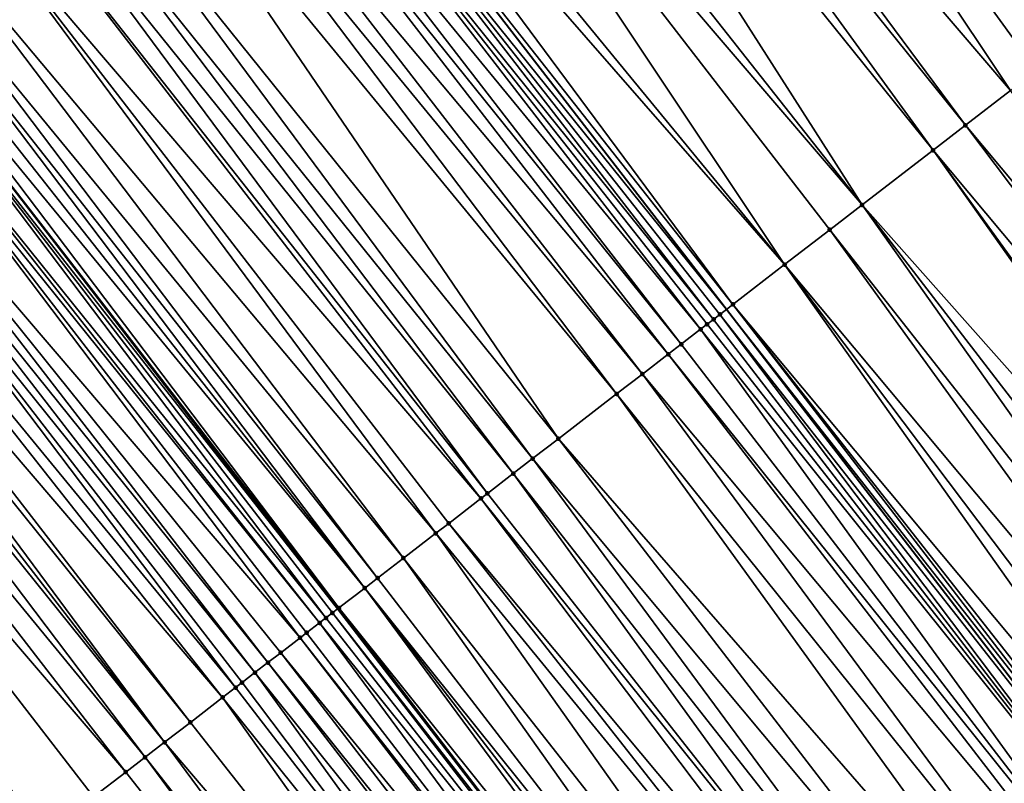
# Model space of a CAD drawing. Header units: feet. Extents: x 2004186 to 2014793, y 836912 to 864902.
# Tile 490 of 974: x 2009542 to 2009567, y 849408 to 849426. Entities that reach past the tile are written whole.
import ezdxf

# ---------------------------------------------------------------- set-up
doc = ezdxf.new("R2010")
doc.units = ezdxf.units.FT
doc.header["$LTSCALE"] = 100
doc.header["$MEASUREMENT"] = 0
for name, color, linetype, lineweight in [('GPL_Skip Line', 2, 'Continuous', 40), ('Road Shots', 4, 'Continuous', 200), ('Road X-Section', 30, 'Continuous', 13)]:
    doc.layers.add(name, color=color, linetype=linetype, lineweight=lineweight)
doc.layers.add('I-77 SB_MM21-27-Surface-TIN', color=7, linetype='Continuous')

msp = doc.modelspace()

# ---------------------------------------------------------------- linework, layer by layer
at = {"layer": 'GPL_Skip Line'}
for points in [[(2009622.567615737, 849316.5774326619, 426.2792342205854), (2009610.606079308, 849332.6060230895, 426.2010779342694), (2009598.644469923, 849348.6347112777, 426.1597652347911), (2009586.777156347, 849364.5098796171, 426.0869835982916), (2009574.572270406, 849380.3540102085, 426.0214943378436), (2009562.367391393, 849396.1981318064, 425.9525192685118), (2009550.16252691, 849412.0422345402, 425.8762670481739), (2009538.036241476, 849427.7443722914, 425.8248126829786), (2009525.628363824, 849443.4300716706, 425.7556267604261), (2009513.22042559, 849459.1158476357, 425.7457874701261), (2009500.812463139, 849474.8016542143, 425.759636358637), (2009488.464624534, 849490.3524806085, 425.7944715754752), (2009475.868386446, 849505.8873569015, 425.8448194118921), (2009463.27218178, 849521.4221919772, 425.920936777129), (2009450.676035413, 849536.9569551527, 426.041953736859), (2009438.129472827, 849552.3511062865, 426.1477713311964), (2009425.334444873, 849567.722633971, 426.2439972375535)], [(2009644.191575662, 849307.7655570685, 426.7874621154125), (2009632.225510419, 849323.7908015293, 426.7179334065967), (2009620.259454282, 849339.8160337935, 426.6437997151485), (2009608.293333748, 849355.8413523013, 426.6022281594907), (2009596.31239317, 849371.855296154, 426.5279771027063), (2009584.109052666, 849387.700624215, 426.4642461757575), (2009571.90574215, 849403.5459133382, 426.3854607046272), (2009559.702397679, 849419.3912465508, 426.3237216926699), (2009547.475372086, 849435.218123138, 426.274932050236), (2009535.06121102, 849450.8988307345, 426.197489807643), (2009522.647001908, 849466.5795990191, 426.1670857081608), (2009510.232777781, 849482.2603862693, 426.151381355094), (2009497.79081078, 849497.9189563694, 426.1391293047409), (2009485.189131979, 849513.4494884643, 426.1629463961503), (2009472.587467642, 849528.980002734, 426.197900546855), (2009459.985824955, 849544.5104903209, 426.249524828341), (2009447.348453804, 849560.0116358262, 426.2957450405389)]]:
    msp.add_polyline3d(points, dxfattribs=at)
at = {"layer": 'I-77 SB_MM21-27-Surface-TIN', "color": 128, "linetype": 'ByBlock', "lineweight": -2}
for points in [[(2009556.412978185, 849442.2947888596, 426.7077414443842), (2009556.099374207, 849442.0464895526, 426.6962392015), (2009568.733405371, 849426.3483222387, 426.7630555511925)], [(2009556.412978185, 849442.2947888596, 426.7077414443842), (2009568.733405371, 849426.3483222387, 426.7630555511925), (2009569.050301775, 849426.5924055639, 426.7689619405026)], [(2009556.099374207, 849442.0464895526, 426.6962392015), (2009555.785769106, 849441.7981916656, 426.6858377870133), (2009568.416520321, 849426.1042241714, 426.7514492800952)], [(2009556.099374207, 849442.0464895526, 426.6962392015), (2009568.416520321, 849426.1042241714, 426.7514492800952), (2009568.733405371, 849426.3483222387, 426.7630555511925)], [(2009555.785769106, 849441.7981916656, 426.6858377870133), (2009555.472163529, 849441.549894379, 426.6759018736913), (2009568.099625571, 849425.860138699, 426.7447126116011)], [(2009555.785769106, 849441.7981916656, 426.6858377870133), (2009568.099625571, 849425.860138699, 426.7447126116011), (2009568.416520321, 849426.1042241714, 426.7514492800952)], [(2009555.472163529, 849441.549894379, 426.6759018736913), (2009553.590567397, 849440.0600635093, 426.5797404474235), (2009566.673663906, 849424.7616700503, 426.6819116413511)], [(2009555.472163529, 849441.549894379, 426.6759018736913), (2009567.307414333, 849425.2498917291, 426.7150004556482), (2009568.099625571, 849425.860138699, 426.7447126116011)], [(2009555.472163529, 849441.549894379, 426.6759018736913), (2009566.673663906, 849424.7616700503, 426.6819116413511), (2009567.307414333, 849425.2498917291, 426.7150004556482)], [(2009553.590567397, 849440.0600635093, 426.5797404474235), (2009552.963363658, 849439.5634595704, 426.5526091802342), (2009565.564600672, 849423.9072820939, 426.6239990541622)], [(2009553.590567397, 849440.0600635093, 426.5797404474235), (2009565.564600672, 849423.9072820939, 426.6239990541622), (2009566.673663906, 849424.7616700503, 426.6819116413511)], [(2009552.963363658, 849439.5634595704, 426.5526091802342), (2009552.179361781, 849438.942701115, 426.515957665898), (2009564.772404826, 849423.2970151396, 426.5865601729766)], [(2009552.963363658, 849439.5634595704, 426.5526091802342), (2009564.772404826, 849423.2970151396, 426.5865601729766), (2009565.564600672, 849423.9072820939, 426.6239990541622)], [(2009552.179361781, 849438.942701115, 426.515957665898), (2009550.61136638, 849437.7011736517, 426.4344756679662), (2009563.029584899, 849421.9544136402, 426.4987044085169)], [(2009552.179361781, 849438.942701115, 426.515957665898), (2009563.029584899, 849421.9544136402, 426.4987044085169), (2009564.772404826, 849423.2970151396, 426.5865601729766)], [(2009550.61136638, 849437.7011736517, 426.4344756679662), (2009549.984173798, 849437.2045556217, 426.3964225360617), (2009563.029584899, 849421.9544136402, 426.4987044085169)], [(2009549.984173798, 849437.2045556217, 426.3964225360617), (2009548.416179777, 849435.9630264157, 426.3135899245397), (2009561.128345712, 849420.4897328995, 426.3933660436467)], [(2009549.984173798, 849437.2045556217, 426.3964225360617), (2009562.237406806, 849421.3441236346, 426.4523530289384), (2009563.029584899, 849421.9544136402, 426.4987044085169)], [(2009549.984173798, 849437.2045556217, 426.3964225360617), (2009561.128345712, 849420.4897328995, 426.3933660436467), (2009562.237406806, 849421.3441236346, 426.4523530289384)], [(2009548.416179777, 849435.9630264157, 426.3135899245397), (2009547.945777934, 849435.590572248, 426.2923006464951), (2009561.128345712, 849420.4897328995, 426.3933660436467)], [(2009547.945777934, 849435.590572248, 426.2923006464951), (2009547.475372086, 849435.218123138, 426.274932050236), (2009559.860833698, 849419.5133040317, 426.3327907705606)], [(2009547.945777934, 849435.590572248, 426.2923006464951), (2009559.860833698, 849419.5133040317, 426.3327907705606), (2009561.128345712, 849420.4897328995, 426.3933660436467)], [(2009547.161774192, 849434.9698161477, 426.2574746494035), (2009559.702397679, 849419.3912465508, 426.3237216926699), (2009547.475372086, 849435.218123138, 426.274932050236)], [(2009559.860833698, 849419.5133040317, 426.3327907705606), (2009547.475372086, 849435.218123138, 426.274932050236), (2009559.702397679, 849419.3912465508, 426.3237216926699)], [(2009547.161774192, 849434.9698161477, 426.2574746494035), (2009546.848168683, 849434.721518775, 426.247471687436), (2009559.385516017, 849419.147144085, 426.3104147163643)], [(2009547.161774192, 849434.9698161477, 426.2574746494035), (2009559.54396166, 849419.2691890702, 426.314652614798), (2009559.702397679, 849419.3912465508, 426.3237216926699)], [(2009547.161774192, 849434.9698161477, 426.2574746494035), (2009559.385516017, 849419.147144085, 426.3104147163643), (2009559.54396166, 849419.2691890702, 426.314652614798)], [(2009546.848168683, 849434.721518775, 426.247471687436), (2009546.377764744, 849434.349067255, 426.2282350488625), (2009559.068629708, 849418.9030476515, 426.299440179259)], [(2009546.848168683, 849434.721518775, 426.247471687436), (2009559.22707513, 849419.025092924, 426.3037891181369), (2009559.385516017, 849419.147144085, 426.3104147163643)], [(2009546.848168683, 849434.721518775, 426.247471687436), (2009559.068629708, 849418.9030476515, 426.299440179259), (2009559.22707513, 849419.025092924, 426.3037891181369)], [(2009546.377764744, 849434.349067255, 426.2282350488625), (2009546.064165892, 849434.1007614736, 426.2117147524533), (2009558.593297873, 849418.536906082, 426.284169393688)], [(2009546.377764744, 849434.349067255, 426.2282350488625), (2009558.593297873, 849418.536906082, 426.284169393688), (2009559.068629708, 849418.9030476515, 426.299440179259)], [(2009546.064165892, 849434.1007614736, 426.2117147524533), (2009545.436975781, 849433.6041403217, 426.1712420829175), (2009558.276420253, 849418.2927983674, 426.2688332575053)], [(2009546.064165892, 849434.1007614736, 426.2117147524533), (2009558.276420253, 849418.2927983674, 426.2688332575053), (2009558.593297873, 849418.536906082, 426.284169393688)], [(2009545.436975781, 849433.6041403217, 426.1712420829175), (2009544.966579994, 849433.2316785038, 426.1440236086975), (2009557.642684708, 849417.8045573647, 426.2282730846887)], [(2009545.436975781, 849433.6041403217, 426.1712420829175), (2009557.642684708, 849417.8045573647, 426.2282730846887), (2009558.276420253, 849418.2927983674, 426.2688332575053)], [(2009544.966579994, 849433.2316785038, 426.1440236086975), (2009544.339379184, 849432.7350708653, 426.1140248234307), (2009557.008935, 849417.3163347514, 426.1948230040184)], [(2009544.966579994, 849433.2316785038, 426.1440236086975), (2009557.008935, 849417.3163347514, 426.1948230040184), (2009557.642684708, 849417.8045573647, 426.2282730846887)], [(2009544.339379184, 849432.7350708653, 426.1140248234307), (2009543.084973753, 849431.7418604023, 426.0577584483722), (2009555.582986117, 849416.2178495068, 426.12560536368)], [(2009544.339379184, 849432.7350708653, 426.1140248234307), (2009555.582986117, 849416.2178495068, 426.12560536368), (2009557.008935, 849417.3163347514, 426.1948230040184)], [(2009543.084973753, 849431.7418604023, 426.0577584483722), (2009542.457764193, 849431.2452638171, 426.0363268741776), (2009554.949217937, 849415.7296508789, 426.1014288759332)], [(2009543.084973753, 849431.7418604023, 426.0577584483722), (2009554.949217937, 849415.7296508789, 426.1014288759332), (2009555.582986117, 849416.2178495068, 426.12560536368)], [(2009542.457764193, 849431.2452638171, 426.0363268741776), (2009541.987367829, 849430.8728027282, 426.0096733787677), (2009554.473895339, 849415.3634973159, 426.0815210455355)], [(2009542.457764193, 849431.2452638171, 426.0363268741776), (2009554.473895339, 849415.3634973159, 426.0815210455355), (2009554.949217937, 849415.7296508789, 426.1014288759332)], [(2009541.987367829, 849430.8728027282, 426.0096733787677), (2009541.51696912, 849430.500344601, 425.9853153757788), (2009553.840147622, 849414.8752721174, 426.0470713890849)], [(2009541.987367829, 849430.8728027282, 426.0096733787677), (2009553.840147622, 849414.8752721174, 426.0470713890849), (2009554.473895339, 849415.3634973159, 426.0815210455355)], [(2009541.51696912, 849430.500344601, 425.9853153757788), (2009540.732961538, 849429.8795933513, 425.9542487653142), (2009553.681705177, 849414.7532229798, 426.0412280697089)], [(2009541.51696912, 849430.500344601, 425.9853153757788), (2009553.681705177, 849414.7532229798, 426.0412280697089), (2009553.840147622, 849414.8752721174, 426.0470713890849)], [(2009540.732961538, 849429.8795933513, 425.9542487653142), (2009539.792160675, 849429.1346814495, 425.9089063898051), (2009552.572627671, 849413.8988535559, 425.990480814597)], [(2009540.732961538, 849429.8795933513, 425.9542487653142), (2009552.889503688, 849414.1429633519, 426.0066217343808), (2009553.681705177, 849414.7532229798, 426.0412280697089)], [(2009540.732961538, 849429.8795933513, 425.9542487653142), (2009552.572627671, 849413.8988535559, 425.990480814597), (2009552.889503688, 849414.1429633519, 426.0066217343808)], [(2009539.792160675, 849429.1346814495, 425.9089063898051), (2009539.164951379, 849428.6380845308, 425.8872161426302), (2009551.780418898, 849413.2886033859, 425.9595313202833)], [(2009539.792160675, 849429.1346814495, 425.9089063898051), (2009551.780418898, 849413.2886033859, 425.9595313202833), (2009552.572627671, 849413.8988535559, 425.990480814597)], [(2009539.164951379, 849428.6380845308, 425.8872161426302), (2009538.851349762, 849428.3897822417, 425.8734028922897), (2009551.146643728, 849412.8004138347, 425.9388641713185)], [(2009539.164951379, 849428.6380845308, 425.8872161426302), (2009551.146643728, 849412.8004138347, 425.9388641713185), (2009551.780418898, 849413.2886033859, 425.9595313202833)], [(2009538.851349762, 849428.3897822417, 425.8734028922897), (2009538.537750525, 849428.1414769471, 425.8572598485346), (2009550.829764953, 849412.5563076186, 425.9241073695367)], [(2009538.851349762, 849428.3897822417, 425.8734028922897), (2009550.829764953, 849412.5563076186, 425.9241073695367), (2009551.146643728, 849412.8004138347, 425.9388641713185)], [(2009538.537750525, 849428.1414769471, 425.8572598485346), (2009538.224159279, 849427.8931615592, 425.8332941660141), (2009550.829764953, 849412.5563076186, 425.9241073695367)], [(2009537.910558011, 849427.6448588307, 425.8191400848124), (2009550.16252691, 849412.0422345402, 425.8762670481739), (2009538.036241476, 849427.7443722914, 425.8248126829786)], [(2009538.224159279, 849427.8931615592, 425.8332941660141), (2009538.036241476, 849427.7443722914, 425.8248126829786), (2009550.196042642, 849412.0680494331, 425.8769037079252)], [(2009550.196042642, 849412.0680494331, 425.8769037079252), (2009538.036241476, 849427.7443722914, 425.8248126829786), (2009550.16252691, 849412.0422345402, 425.8762670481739)], [(2009538.224159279, 849427.8931615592, 425.8332941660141), (2009550.196042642, 849412.0680494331, 425.8769037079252), (2009550.829764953, 849412.5563076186, 425.9241073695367)], [(2009537.910558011, 849427.6448588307, 425.8191400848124), (2009537.440137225, 849427.2724285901, 425.8163962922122), (2009549.879139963, 849411.823974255, 425.8741472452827)], [(2009537.910558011, 849427.6448588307, 425.8191400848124), (2009550.037594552, 849411.9460076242, 425.8738938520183), (2009550.16252691, 849412.0422345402, 425.8762670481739)], [(2009537.910558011, 849427.6448588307, 425.8191400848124), (2009549.879139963, 849411.823974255, 425.8741472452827), (2009550.037594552, 849411.9460076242, 425.8738938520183)], [(2009537.440137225, 849427.2724285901, 425.8163962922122), (2009537.28333301, 849427.1482817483, 425.8128245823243), (2009549.720692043, 849411.7019322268, 425.8710527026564)], [(2009537.440137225, 849427.2724285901, 425.8163962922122), (2009549.720692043, 849411.7019322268, 425.8710527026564), (2009549.879139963, 849411.823974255, 425.8741472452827)], [(2009537.28333301, 849427.1482817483, 425.8128245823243), (2009536.342551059, 849426.4033459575, 425.748966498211), (2009549.245350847, 849411.3358028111, 425.8604810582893)], [(2009537.28333301, 849427.1482817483, 425.8128245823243), (2009549.403788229, 849411.4578585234, 425.8688663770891), (2009549.720692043, 849411.7019322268, 425.8710527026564)], [(2009537.28333301, 849427.1482817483, 425.8128245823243), (2009549.245350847, 849411.3358028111, 425.8604810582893), (2009549.403788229, 849411.4578585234, 425.8688663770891)], [(2009536.342551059, 849426.4033459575, 425.748966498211), (2009536.028953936, 849426.1550379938, 425.7307548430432), (2009548.453186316, 849410.725495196, 425.8073211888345)], [(2009536.342551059, 849426.4033459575, 425.748966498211), (2009548.770054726, 849410.9696148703, 425.8272814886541), (2009549.245350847, 849411.3358028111, 425.8604810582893)], [(2009536.342551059, 849426.4033459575, 425.748966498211), (2009548.453186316, 849410.725495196, 425.8073211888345), (2009548.770054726, 849410.9696148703, 425.8272814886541)], [(2009536.028953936, 849426.1550379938, 425.7307548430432), (2009535.715350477, 849425.9067380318, 425.7187449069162), (2009548.136302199, 849410.4813959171, 425.7952464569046)], [(2009536.028953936, 849426.1550379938, 425.7307548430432), (2009548.136302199, 849410.4813959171, 425.7952464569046), (2009548.453186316, 849410.725495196, 425.8073211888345)], [(2009535.715350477, 849425.9067380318, 425.7187449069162), (2009535.088148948, 849425.4101313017, 425.6894504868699), (2009547.660982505, 849410.1152385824, 425.773880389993)], [(2009535.715350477, 849425.9067380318, 425.7187449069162), (2009547.819417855, 849410.2372969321, 425.7832854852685), (2009548.136302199, 849410.4813959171, 425.7952464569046)], [(2009535.715350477, 849425.9067380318, 425.7187449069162), (2009547.660982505, 849410.1152385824, 425.773880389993), (2009547.819417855, 849410.2372969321, 425.7832854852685)], [(2009535.088148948, 849425.4101313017, 425.6894504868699), (2009534.46095835, 849424.9135107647, 425.6494543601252), (2009547.344109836, 849409.87112444, 425.7560589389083)], [(2009535.088148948, 849425.4101313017, 425.6894504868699), (2009547.344109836, 849409.87112444, 425.7560589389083), (2009547.660982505, 849410.1152385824, 425.773880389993)], [(2009534.46095835, 849424.9135107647, 425.6494543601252), (2009534.147359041, 849424.6652055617, 425.6333825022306), (2009546.551933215, 849409.2608325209, 425.7089677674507)], [(2009534.46095835, 849424.9135107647, 425.6494543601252), (2009546.551933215, 849409.2608325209, 425.7089677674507), (2009547.344109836, 849409.87112444, 425.7560589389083)], [(2009534.147359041, 849424.6652055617, 425.6333825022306), (2009533.833761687, 849424.4168978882, 425.6153956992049), (2009545.918179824, 849408.772614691, 425.6773671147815)], [(2009534.147359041, 849424.6652055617, 425.6333825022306), (2009545.918179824, 849408.772614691, 425.6773671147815), (2009546.551933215, 849409.2608325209, 425.7089677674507)], [(2009566.673663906, 849424.7616700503, 426.6819116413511), (2009565.564600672, 849423.9072820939, 426.6239990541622), (2009578.401703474, 849408.5501602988, 426.7148651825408)], [(2009533.833761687, 849424.4168978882, 425.6153956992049), (2009533.520161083, 849424.1685943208, 425.6005914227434), (2009545.918179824, 849408.772614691, 425.6773671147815)], [(2009533.520161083, 849424.1685943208, 425.6005914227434), (2009532.892955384, 849423.6719928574, 425.5753788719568), (2009545.442861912, 849408.4064550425, 425.655106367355)], [(2009533.520161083, 849424.1685943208, 425.6005914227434), (2009545.442861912, 849408.4064550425, 425.655106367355), (2009545.918179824, 849408.772614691, 425.6773671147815)], [(2009565.564600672, 849423.9072820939, 426.6239990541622), (2009564.772404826, 849423.2970151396, 426.5865601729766), (2009577.609510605, 849407.939889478, 426.6759307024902)], [(2009565.564600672, 849423.9072820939, 426.6239990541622), (2009577.609510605, 849407.939889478, 426.6759307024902), (2009578.401703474, 849408.5501602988, 426.7148651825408)], [(2009532.892955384, 849423.6719928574, 425.5753788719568), (2009532.108951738, 849423.0512366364, 425.5404590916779), (2009544.967538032, 849408.040303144, 425.6358420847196)], [(2009532.892955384, 849423.6719928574, 425.5753788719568), (2009544.967538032, 849408.040303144, 425.6358420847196), (2009545.442861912, 849408.4064550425, 425.655106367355)], [(2009564.772404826, 849423.2970151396, 426.5865601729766), (2009563.029584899, 849421.9544136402, 426.4987044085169), (2009576.342000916, 849406.963457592, 426.6141872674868)], [(2009564.772404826, 849423.2970151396, 426.5865601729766), (2009576.500436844, 849407.0855151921, 426.6233025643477), (2009577.609510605, 849407.939889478, 426.6759307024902)], [(2009564.772404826, 849423.2970151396, 426.5865601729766), (2009576.342000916, 849406.963457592, 426.6141872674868), (2009576.500436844, 849407.0855151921, 426.6233025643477)], [(2009532.108951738, 849423.0512366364, 425.5404590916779), (2009530.540960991, 849421.8097032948, 425.4544210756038), (2009542.907829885, 849406.4536076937, 425.5379715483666)], [(2009532.108951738, 849423.0512366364, 425.5404590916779), (2009544.175340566, 849407.4300382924, 425.5992161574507), (2009544.967538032, 849408.040303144, 425.6358420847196)], [(2009532.108951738, 849423.0512366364, 425.5404590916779), (2009542.907829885, 849406.4536076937, 425.5379715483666), (2009544.175340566, 849407.4300382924, 425.5992161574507)], [(2009563.029584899, 849421.9544136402, 426.4987044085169), (2009562.237406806, 849421.3441236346, 426.4523530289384), (2009574.599187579, 849405.6208475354, 426.5230214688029)], [(2009563.029584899, 849421.9544136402, 426.4987044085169), (2009575.232932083, 849406.1090769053, 426.559084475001), (2009576.342000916, 849406.963457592, 426.6141872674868)], [(2009563.029584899, 849421.9544136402, 426.4987044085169), (2009574.599187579, 849405.6208475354, 426.5230214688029), (2009575.232932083, 849406.1090769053, 426.559084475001)], [(2009530.540960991, 849421.8097032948, 425.4544210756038), (2009542.274085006, 849405.9653788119, 425.5020977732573), (2009542.907829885, 849406.4536076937, 425.5379715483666)], [(2009562.237406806, 849421.3441236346, 426.4523530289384), (2009561.128345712, 849420.4897328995, 426.3933660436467), (2009573.965436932, 849405.1326261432, 426.4900428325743)], [(2009562.237406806, 849421.3441236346, 426.4523530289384), (2009573.965436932, 849405.1326261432, 426.4900428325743), (2009574.599187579, 849405.6208475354, 426.5230214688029)], [(2009561.128345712, 849420.4897328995, 426.3933660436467), (2009559.860833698, 849419.5133040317, 426.3327907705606), (2009572.697934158, 849404.1561852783, 426.4248278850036)], [(2009561.128345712, 849420.4897328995, 426.3933660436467), (2009573.173248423, 849404.522349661, 426.4489194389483), (2009573.965436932, 849405.1326261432, 426.4900428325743)], [(2009561.128345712, 849420.4897328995, 426.3933660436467), (2009572.697934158, 849404.1561852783, 426.4248278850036), (2009573.173248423, 849404.522349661, 426.4489194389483)], [(2009559.54396166, 849419.2691890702, 426.314652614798), (2009571.90574215, 849403.5459133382, 426.3854607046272), (2009559.702397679, 849419.3912465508, 426.3237216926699)], [(2009559.860833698, 849419.5133040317, 426.3327907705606), (2009559.702397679, 849419.3912465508, 426.3237216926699), (2009572.064179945, 849403.6679685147, 426.3936388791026)], [(2009572.064179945, 849403.6679685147, 426.3936388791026), (2009559.702397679, 849419.3912465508, 426.3237216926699), (2009571.90574215, 849403.5459133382, 426.3854607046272)], [(2009559.860833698, 849419.5133040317, 426.3327907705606), (2009572.222622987, 849403.7900168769, 426.3991825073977), (2009572.697934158, 849404.1561852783, 426.4248278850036)], [(2009559.860833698, 849419.5133040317, 426.3327907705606), (2009572.064179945, 849403.6679685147, 426.3936388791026), (2009572.222622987, 849403.7900168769, 426.3991825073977)], [(2009559.385516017, 849419.147144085, 426.3104147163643), (2009559.22707513, 849419.025092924, 426.3037891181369), (2009571.588866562, 849403.3018029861, 426.3691043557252)], [(2009559.54396166, 849419.2691890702, 426.314652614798), (2009559.385516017, 849419.147144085, 426.3104147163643), (2009571.588866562, 849403.3018029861, 426.3691043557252)], [(2009559.54396166, 849419.2691890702, 426.314652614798), (2009571.588866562, 849403.3018029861, 426.3691043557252), (2009571.90574215, 849403.5459133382, 426.3854607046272)], [(2009559.068629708, 849418.9030476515, 426.299440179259), (2009558.593297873, 849418.536906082, 426.284169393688), (2009570.796647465, 849402.69156622, 426.3433366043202)], [(2009559.22707513, 849419.025092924, 426.3037891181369), (2009559.068629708, 849418.9030476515, 426.299440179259), (2009571.588866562, 849403.3018029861, 426.3691043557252)], [(2009559.068629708, 849418.9030476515, 426.299440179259), (2009570.796647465, 849402.69156622, 426.3433366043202), (2009571.588866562, 849403.3018029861, 426.3691043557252)], [(2009558.593297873, 849418.536906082, 426.284169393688), (2009558.276420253, 849418.2927983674, 426.2688332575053), (2009570.796647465, 849402.69156622, 426.3433366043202)], [(2009558.276420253, 849418.2927983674, 426.2688332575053), (2009557.642684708, 849417.8045573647, 426.2282730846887), (2009570.479765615, 849402.4474639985, 426.3301238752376)], [(2009558.276420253, 849418.2927983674, 426.2688332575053), (2009570.479765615, 849402.4474639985, 426.3301238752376), (2009570.796647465, 849402.69156622, 426.3433366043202)], [(2009557.642684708, 849417.8045573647, 426.2282730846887), (2009557.008935, 849417.3163347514, 426.1948230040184), (2009569.529147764, 849401.7151213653, 426.2765789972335)], [(2009557.642684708, 849417.8045573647, 426.2282730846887), (2009569.529147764, 849401.7151213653, 426.2765789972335), (2009570.479765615, 849402.4474639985, 426.3301238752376)], [(2009557.008935, 849417.3163347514, 426.1948230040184), (2009555.582986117, 849416.2178495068, 426.12560536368), (2009568.736956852, 849401.1048480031, 426.2366619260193)], [(2009557.008935, 849417.3163347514, 426.1948230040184), (2009568.736956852, 849401.1048480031, 426.2366619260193), (2009569.529147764, 849401.7151213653, 426.2765789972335)], [(2009555.582986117, 849416.2178495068, 426.12560536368), (2009554.949217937, 849415.7296508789, 426.1014288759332), (2009567.786320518, 849400.37252937, 426.1923963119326)], [(2009555.582986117, 849416.2178495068, 426.12560536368), (2009567.786320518, 849400.37252937, 426.1923963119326), (2009568.736956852, 849401.1048480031, 426.2366619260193)], [(2009554.949217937, 849415.7296508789, 426.1014288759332), (2009554.473895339, 849415.3634973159, 426.0815210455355), (2009566.835672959, 849399.6402253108, 426.1537655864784)], [(2009554.949217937, 849415.7296508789, 426.1014288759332), (2009566.835672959, 849399.6402253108, 426.1537655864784), (2009567.786320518, 849400.37252937, 426.1923963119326)], [(2009554.473895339, 849415.3634973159, 426.0815210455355), (2009553.840147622, 849414.8752721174, 426.0470713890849), (2009566.20192425, 849399.152001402, 426.1198139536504)], [(2009554.473895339, 849415.3634973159, 426.0815210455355), (2009566.20192425, 849399.152001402, 426.1198139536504), (2009566.835672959, 849399.6402253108, 426.1537655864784)], [(2009553.681705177, 849414.7532229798, 426.0412280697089), (2009552.889503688, 849414.1429633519, 426.0066217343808), (2009565.726601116, 849398.7858485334, 426.100174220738)], [(2009553.840147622, 849414.8752721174, 426.0470713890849), (2009553.681705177, 849414.7532229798, 426.0412280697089), (2009566.20192425, 849399.152001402, 426.1198139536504)], [(2009553.681705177, 849414.7532229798, 426.0412280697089), (2009565.726601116, 849398.7858485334, 426.100174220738), (2009566.20192425, 849399.152001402, 426.1198139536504)], [(2009552.889503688, 849414.1429633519, 426.0066217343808), (2009552.572627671, 849413.8988535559, 425.990480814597), (2009565.251282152, 849398.4196902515, 426.0784414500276)], [(2009552.889503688, 849414.1429633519, 426.0066217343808), (2009565.251282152, 849398.4196902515, 426.0784414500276), (2009565.726601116, 849398.7858485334, 426.100174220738)], [(2009552.572627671, 849413.8988535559, 425.990480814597), (2009551.780418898, 849413.2886033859, 425.9595313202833), (2009564.142203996, 849397.5653216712, 426.0280193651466)], [(2009552.572627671, 849413.8988535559, 425.990480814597), (2009564.142203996, 849397.5653216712, 426.0280193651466), (2009565.251282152, 849398.4196902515, 426.0784414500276)], [(2009551.780418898, 849413.2886033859, 425.9595313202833), (2009551.146643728, 849412.8004138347, 425.9388641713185), (2009563.349979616, 849396.955091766, 426.0049043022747)], [(2009551.780418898, 849413.2886033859, 425.9595313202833), (2009563.349979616, 849396.955091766, 426.0049043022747), (2009564.142203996, 849397.5653216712, 426.0280193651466)], [(2009551.146643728, 849412.8004138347, 425.9388641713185), (2009550.829764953, 849412.5563076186, 425.9241073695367), (2009563.349979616, 849396.955091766, 426.0049043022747)], [(2009550.829764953, 849412.5563076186, 425.9241073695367), (2009550.196042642, 849412.0680494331, 425.8769037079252), (2009562.716241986, 849396.4668534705, 425.9653903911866)], [(2009550.829764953, 849412.5563076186, 425.9241073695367), (2009563.033104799, 849396.7109804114, 425.9881604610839), (2009563.349979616, 849396.955091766, 426.0049043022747)], [(2009550.829764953, 849412.5563076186, 425.9241073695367), (2009562.716241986, 849396.4668534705, 425.9653903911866), (2009563.033104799, 849396.7109804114, 425.9881604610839)], [(2009550.196042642, 849412.0680494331, 425.8769037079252), (2009550.16252691, 849412.0422345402, 425.8762670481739), (2009562.367391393, 849396.1981318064, 425.9525192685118)], [(2009550.196042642, 849412.0680494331, 425.8769037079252), (2009562.367391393, 849396.1981318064, 425.9525192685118), (2009562.716241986, 849396.4668534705, 425.9653903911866)], [(2009549.879139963, 849411.823974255, 425.8741472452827), (2009549.720692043, 849411.7019322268, 425.8710527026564), (2009562.240914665, 849396.1007060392, 425.9478528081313)], [(2009550.037594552, 849411.9460076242, 425.8738938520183), (2009549.879139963, 849411.823974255, 425.8741472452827), (2009562.240914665, 849396.1007060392, 425.9478528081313)], [(2009550.037594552, 849411.9460076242, 425.8738938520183), (2009562.367391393, 849396.1981318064, 425.9525192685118), (2009550.16252691, 849412.0422345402, 425.8762670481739)], [(2009550.037594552, 849411.9460076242, 425.8738938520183), (2009562.240914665, 849396.1007060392, 425.9478528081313), (2009562.367391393, 849396.1981318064, 425.9525192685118)], [(2009549.720692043, 849411.7019322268, 425.8710527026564), (2009549.403788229, 849411.4578585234, 425.8688663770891), (2009561.607107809, 849395.6125576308, 425.9430924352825)], [(2009549.720692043, 849411.7019322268, 425.8710527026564), (2009561.607107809, 849395.6125576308, 425.9430924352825), (2009562.240914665, 849396.1007060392, 425.9478528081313)], [(2009549.245350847, 849411.3358028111, 425.8604810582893), (2009548.770054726, 849410.9696148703, 425.8272814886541), (2009561.448665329, 849395.4905085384, 425.9372664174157)], [(2009549.403788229, 849411.4578585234, 425.8688663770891), (2009549.245350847, 849411.3358028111, 425.8604810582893), (2009561.607107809, 849395.6125576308, 425.9430924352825)], [(2009549.245350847, 849411.3358028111, 425.8604810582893), (2009561.448665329, 849395.4905085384, 425.9372664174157), (2009561.607107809, 849395.6125576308, 425.9430924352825)], [(2009548.770054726, 849410.9696148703, 425.8272814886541), (2009548.453186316, 849410.725495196, 425.8073211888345), (2009560.973374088, 849395.1243142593, 425.9016158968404)], [(2009548.770054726, 849410.9696148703, 425.8272814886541), (2009560.973374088, 849395.1243142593, 425.9016158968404), (2009561.448665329, 849395.4905085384, 425.9372664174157)], [(2009548.453186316, 849410.725495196, 425.8073211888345), (2009548.136302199, 849410.4813959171, 425.7952464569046), (2009560.656501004, 849394.8802006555, 425.8840024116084)], [(2009548.453186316, 849410.725495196, 425.8073211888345), (2009560.656501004, 849394.8802006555, 425.8840024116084), (2009560.973374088, 849395.1243142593, 425.9016158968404)], [(2009548.136302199, 849410.4813959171, 425.7952464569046), (2009547.819417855, 849410.2372969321, 425.7832854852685), (2009559.864302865, 849394.2699366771, 425.8477133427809)], [(2009548.136302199, 849410.4813959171, 425.7952464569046), (2009559.864302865, 849394.2699366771, 425.8477133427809), (2009560.656501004, 849394.8802006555, 425.8840024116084)], [(2009547.660982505, 849410.1152385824, 425.773880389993), (2009547.344109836, 849409.87112444, 425.7560589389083), (2009559.864302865, 849394.2699366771, 425.8477133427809)], [(2009547.819417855, 849410.2372969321, 425.7832854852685), (2009547.660982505, 849410.1152385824, 425.773880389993), (2009559.864302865, 849394.2699366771, 425.8477133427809)], [(2009547.344109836, 849409.87112444, 425.7560589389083), (2009546.551933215, 849409.2608325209, 425.7089677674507), (2009558.913686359, 849393.5375922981, 425.7934934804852)], [(2009547.344109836, 849409.87112444, 425.7560589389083), (2009558.913686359, 849393.5375922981, 425.7934934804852), (2009559.864302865, 849394.2699366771, 425.8477133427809)], [(2009546.551933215, 849409.2608325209, 425.7089677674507), (2009545.918179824, 849408.772614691, 425.6773671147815), (2009558.913686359, 849393.5375922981, 425.7934934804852)], [(2009545.918179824, 849408.772614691, 425.6773671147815), (2009545.442861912, 849408.4064550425, 425.655106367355), (2009557.804614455, 849392.6832155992, 425.7399325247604)], [(2009545.918179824, 849408.772614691, 425.6773671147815), (2009557.804614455, 849392.6832155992, 425.7399325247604), (2009558.913686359, 849393.5375922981, 425.7934934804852)], [(2009545.442861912, 849408.4064550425, 425.655106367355), (2009544.967538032, 849408.040303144, 425.6358420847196), (2009557.329287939, 849392.3170671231, 425.7219910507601)], [(2009545.442861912, 849408.4064550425, 425.655106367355), (2009557.329287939, 849392.3170671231, 425.7219910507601), (2009557.804614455, 849392.6832155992, 425.7399325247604)], [(2009544.175340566, 849407.4300382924, 425.5992161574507), (2009557.329287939, 849392.3170671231, 425.7219910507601), (2009544.967538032, 849408.040303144, 425.6358420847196)]]:
    msp.add_3dface(points, dxfattribs=at)
at = {"layer": 'Road Shots', "lineweight": 100}
for p in [(2009565.564600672, 849423.9072820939, 426.6239990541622), (2009564.772404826, 849423.2970151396, 426.5865601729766), (2009563.029584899, 849421.9544136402, 426.4987044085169), (2009562.237406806, 849421.3441236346, 426.4523530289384), (2009561.128345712, 849420.4897328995, 426.3933660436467), (2009559.860833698, 849419.5133040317, 426.3327907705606), (2009559.385516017, 849419.147144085, 426.3104147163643), (2009559.54396166, 849419.2691890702, 426.314652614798), (2009559.068629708, 849418.9030476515, 426.299440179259), (2009559.22707513, 849419.025092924, 426.3037891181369), (2009558.593297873, 849418.536906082, 426.284169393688), (2009558.276420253, 849418.2927983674, 426.2688332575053), (2009557.642684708, 849417.8045573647, 426.2282730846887), (2009557.008935, 849417.3163347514, 426.1948230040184), (2009555.582986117, 849416.2178495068, 426.12560536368), (2009554.949217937, 849415.7296508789, 426.1014288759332), (2009554.473895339, 849415.3634973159, 426.0815210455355), (2009553.681705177, 849414.7532229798, 426.0412280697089), (2009553.840147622, 849414.8752721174, 426.0470713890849), (2009552.889503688, 849414.1429633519, 426.0066217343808), (2009552.572627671, 849413.8988535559, 425.990480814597), (2009551.780418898, 849413.2886033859, 425.9595313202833), (2009551.146643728, 849412.8004138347, 425.9388641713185), (2009550.829764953, 849412.5563076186, 425.9241073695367), (2009550.196042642, 849412.0680494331, 425.8769037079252), (2009549.879139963, 849411.823974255, 425.8741472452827), (2009550.037594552, 849411.9460076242, 425.8738938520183), (2009549.720692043, 849411.7019322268, 425.8710527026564), (2009549.245350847, 849411.3358028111, 425.8604810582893), (2009549.403788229, 849411.4578585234, 425.8688663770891), (2009548.770054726, 849410.9696148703, 425.8272814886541), (2009548.453186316, 849410.725495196, 425.8073211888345), (2009548.136302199, 849410.4813959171, 425.7952464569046), (2009547.660982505, 849410.1152385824, 425.773880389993), (2009547.819417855, 849410.2372969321, 425.7832854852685), (2009547.344109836, 849409.87112444, 425.7560589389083), (2009546.551933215, 849409.2608325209, 425.7089677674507), (2009545.918179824, 849408.772614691, 425.6773671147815), (2009545.442861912, 849408.4064550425, 425.655106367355), (2009544.967538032, 849408.040303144, 425.6358420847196)]:
    msp.add_point(p, dxfattribs=at)
at = {"layer": 'Road X-Section', "extrusion": (0.6207103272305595, -0.7840382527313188, 0.001645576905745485), "elevation": 581357.8682660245, "flags": 128}
msp.add_lwpolyline([(2102787.950710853, -531.6319812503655), (2102788.750710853, -531.5893117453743), (2102789.150710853, -531.565382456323), (2102789.750710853, -531.5348044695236), (2102790.550710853, -531.490565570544), (2102791.150710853, -531.4620541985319), (2102792.350710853, -531.3911445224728), (2102792.750710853, -531.3699235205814), (2102792.950710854, -531.363411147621), (2102793.150710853, -531.3603915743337), (2102793.550710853, -531.3591849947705), (2102793.750710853, -531.3464868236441), (2102793.950710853, -531.3276351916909), (2102794.150710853, -531.31134946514), (2102794.550710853, -531.2905629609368), (2102794.750710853, -531.2768904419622), (2102794.950710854, -531.2653576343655), (2102795.350710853, -531.253422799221), (2102795.950710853, -531.2388000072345), (2102796.550710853, -531.2153801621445), (2102798.550710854, -531.1293420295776), (2102799.550710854, -531.0944222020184), (2102800.350710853, -531.0692096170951), (2102800.750710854, -531.0544053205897), (2102801.150710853, -531.0364184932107), (2102801.550710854, -531.0203466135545), (2102802.350710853, -530.9803504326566), (2102803.150710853, -530.9510559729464), (2102803.550710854, -530.9390460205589), (2102803.950710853, -530.9208343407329), (2102805.150710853, -530.8569761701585), (2102805.350710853, -530.8534044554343), (2102805.950710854, -530.8506606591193), (2102806.350710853, -530.8365065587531), (2102806.750710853, -530.8125408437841), (2102807.150710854, -530.7963977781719), (2102807.550710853, -530.7825845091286), (2102808.350710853, -530.7608942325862), (2102809.550710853, -530.7155517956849), (2102810.550710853, -530.684485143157), (2102811.150710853, -530.6601271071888), (2102811.750710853, -530.6334735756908), (2102812.550710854, -530.6120419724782), (2102814.150710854, -530.555775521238), (2102814.950710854, -530.5257766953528), (2102815.550710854, -530.4985581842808), (2102816.350710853, -530.4580854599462), (2102816.750710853, -530.4415651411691), (2102817.350710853, -530.4223284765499), (2102817.750710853, -530.412325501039), (2102818.150710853, -530.3948680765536), (2102818.750710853, -530.3774994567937), (2102819.350710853, -530.3562101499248), (2102821.350710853, -530.2733774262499), (2102822.150710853, -530.235324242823), (2102824.150710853, -530.1538421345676), (2102825.150710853, -530.1171905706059), (2102825.950710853, -530.090059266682), (2102828.350710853, -529.9938977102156), (2102828.750710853, -529.9839617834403), (2102829.150710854, -529.9735603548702), (2102829.550710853, -529.9620580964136), (2102829.750710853, -529.9615844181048), (2102829.950710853, -529.9632825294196), (2102830.150710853, -529.9455454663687), (2102830.350710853, -529.9226100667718), (2102830.550710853, -529.9082541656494), (2102830.750710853, -529.8978751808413), (2102831.150710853, -529.8978647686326), (2102832.150710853, -529.8725754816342), (2102832.550710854, -529.8500531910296), (2102833.750710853, -529.8258971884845), (2102835.950710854, -529.780268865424), (2102836.350710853, -529.7737649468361), (2102837.350710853, -529.7501745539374), (2102838.150710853, -529.7350113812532), (2102838.950710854, -529.7189219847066)], dxfattribs=at)
at = {"layer": 'Road X-Section', "extrusion": (0.6101668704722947, -0.7922662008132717, 0.003264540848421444), "elevation": 553201.8723904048, "flags": 128}
msp.add_lwpolyline([(2110375.247964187, -1380.80159223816), (2110376.047964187, -1380.765899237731), (2110377.047964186, -1380.712652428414), (2110377.247964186, -1380.701028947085), (2110377.847964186, -1380.672156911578), (2110378.447964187, -1380.648764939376), (2110379.047964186, -1380.621082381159), (2110379.447964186, -1380.600367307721), (2110379.647964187, -1380.591957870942), (2110379.847964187, -1380.586021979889), (2110380.047964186, -1380.583965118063), (2110380.447964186, -1380.586346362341), (2110380.647964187, -1380.580440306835), (2110380.847964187, -1380.563557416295), (2110381.047964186, -1380.544460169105), (2110381.247964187, -1380.527898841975), (2110381.847964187, -1380.493170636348), (2110382.047964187, -1380.484666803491), (2110382.447964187, -1380.474325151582), (2110382.647964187, -1380.470131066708), (2110383.047964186, -1380.45536800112), (2110383.847964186, -1380.419494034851), (2110385.447964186, -1380.358249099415), (2110386.447964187, -1380.32162297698), (2110387.047964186, -1380.302358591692), (2110387.647964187, -1380.280097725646), (2110388.447964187, -1380.248496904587), (2110389.447964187, -1380.201405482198), (2110389.847964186, -1380.183583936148), (2110390.047964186, -1380.174178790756), (2110390.447964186, -1380.162217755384), (2110390.847964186, -1380.150142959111), (2110391.247964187, -1380.130182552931), (2110391.847964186, -1380.096982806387), (2110392.047964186, -1380.088597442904), (2110392.447964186, -1380.086411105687), (2110392.647964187, -1380.083316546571), (2110392.847964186, -1380.083569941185), (2110393.047964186, -1380.080560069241), (2110393.847964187, -1380.033356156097), (2110394.247964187, -1380.018599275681), (2110395.047964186, -1379.997932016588), (2110396.047964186, -1379.966982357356), (2110396.447964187, -1379.950841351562), (2110397.447964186, -1379.916234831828), (2110397.647964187, -1379.910391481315), (2110398.447964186, -1379.875941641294), (2110399.047964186, -1379.856033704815), (2110399.847964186, -1379.831857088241), (2110401.647964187, -1379.762639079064), (2110402.447964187, -1379.729188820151), (2110403.247964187, -1379.688628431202), (2110403.647964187, -1379.673292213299), (2110404.247964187, -1379.658021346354), (2110404.447964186, -1379.653672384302), (2110404.647964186, -1379.647046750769), (2110404.847964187, -1379.642808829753), (2110405.247964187, -1379.62467057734), (2110406.847964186, -1379.564094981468), (2110408.247964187, -1379.505107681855), (2110409.247964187, -1379.458756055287), (2110411.447964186, -1379.370899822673), (2110412.447964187, -1379.333460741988), (2110413.847964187, -1379.275547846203), (2110414.647964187, -1379.242458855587), (2110415.647964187, -1379.212746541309), (2110416.047964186, -1379.206009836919), (2110416.447964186, -1379.194403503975), (2110416.847964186, -1379.18849708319), (2110417.047964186, -1379.177698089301), (2110417.447964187, -1379.136303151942), (2110417.647964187, -1379.122375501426), (2110417.847964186, -1379.116033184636), (2110418.047964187, -1379.116020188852), (2110418.247964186, -1379.113204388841), (2110418.447964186, -1379.106670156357), (2110418.647964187, -1379.098099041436), (2110418.847964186, -1379.091530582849), (2110419.047964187, -1379.088262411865), (2110419.247964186, -1379.078424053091), (2110419.447964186, -1379.063435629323), (2110419.647964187, -1379.054367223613), (2110420.447964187, -1379.032482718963), (2110422.247964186, -1378.984711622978), (2110425.447964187, -1378.908419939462), (2110425.847964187, -1378.89812299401)], dxfattribs=at)
at = {"layer": 'Road X-Section', "extrusion": (0.6101668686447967, -0.7922662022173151, 0.003264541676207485), "elevation": 553221.8675256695, "flags": 128}
msp.add_lwpolyline([(2110375.249239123, -1380.792541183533), (2110376.649239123, -1380.723072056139), (2110377.049239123, -1380.705511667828), (2110377.849239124, -1380.658944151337), (2110378.449239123, -1380.628803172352), (2110379.449239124, -1380.585518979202), (2110379.649239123, -1380.579152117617), (2110380.049239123, -1380.572583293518), (2110380.449239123, -1380.571378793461), (2110380.649239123, -1380.562906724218), (2110380.849239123, -1380.54663060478), (2110381.049239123, -1380.528298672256), (2110381.249239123, -1380.512817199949), (2110382.049239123, -1380.473106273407), (2110382.849239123, -1380.444128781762), (2110383.449239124, -1380.422603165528), (2110384.049239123, -1380.397987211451), (2110384.849239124, -1380.365194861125), (2110386.649239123, -1380.301206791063), (2110387.249239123, -1380.283265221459), (2110388.649239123, -1380.229703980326), (2110389.849239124, -1380.17548382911), (2110390.849239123, -1380.139194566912), (2110391.249239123, -1380.121580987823), (2110391.849239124, -1380.085930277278), (2110392.049239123, -1380.080104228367), (2110392.849239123, -1380.075343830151), (2110393.449239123, -1380.057806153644), (2110393.849239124, -1380.035035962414), (2110394.249239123, -1380.018292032), (2110395.249239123, -1379.995176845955), (2110396.649239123, -1379.944754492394), (2110397.249239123, -1379.923021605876), (2110397.849239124, -1379.903381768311), (2110398.649239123, -1379.869429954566), (2110399.849239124, -1379.830799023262), (2110401.049239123, -1379.786533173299), (2110402.049239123, -1379.746615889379), (2110403.249239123, -1379.693070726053), (2110403.649239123, -1379.679857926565), (2110404.649239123, -1379.654090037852), (2110405.249239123, -1379.629555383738), (2110405.449239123, -1379.624011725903), (2110406.049239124, -1379.598366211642), (2110406.649239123, -1379.574274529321), (2110407.649239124, -1379.533150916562), (2110408.449239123, -1379.500172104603), (2110409.249239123, -1379.464108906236), (2110410.649239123, -1379.409005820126), (2110410.849239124, -1379.399890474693), (2110412.249239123, -1379.347262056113), (2110413.249239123, -1379.308327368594), (2110414.249239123, -1379.266428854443), (2110415.249239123, -1379.229318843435), (2110415.849239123, -1379.213006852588), (2110416.049239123, -1379.209797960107), (2110416.649239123, -1379.192860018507), (2110416.849239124, -1379.190753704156), (2110417.049239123, -1379.182673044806), (2110417.449239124, -1379.140862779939), (2110417.649239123, -1379.127108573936), (2110417.849239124, -1379.119669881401), (2110418.049239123, -1379.118819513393), (2110418.249239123, -1379.120247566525), (2110418.449239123, -1379.119093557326), (2110418.649239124, -1379.113710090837), (2110419.049239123, -1379.09681852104), (2110419.249239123, -1379.085455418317), (2110419.449239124, -1379.070737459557), (2110419.649239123, -1379.06185381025), (2110420.049239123, -1379.047432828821), (2110421.449239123, -1379.009088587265), (2110421.649239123, -1379.001572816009), (2110423.649239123, -1378.946278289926), (2110425.049239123, -1378.915528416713), (2110425.449239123, -1378.903697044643), (2110425.649239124, -1378.900646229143)], dxfattribs=at)

doc.saveas('drawing.dxf')
